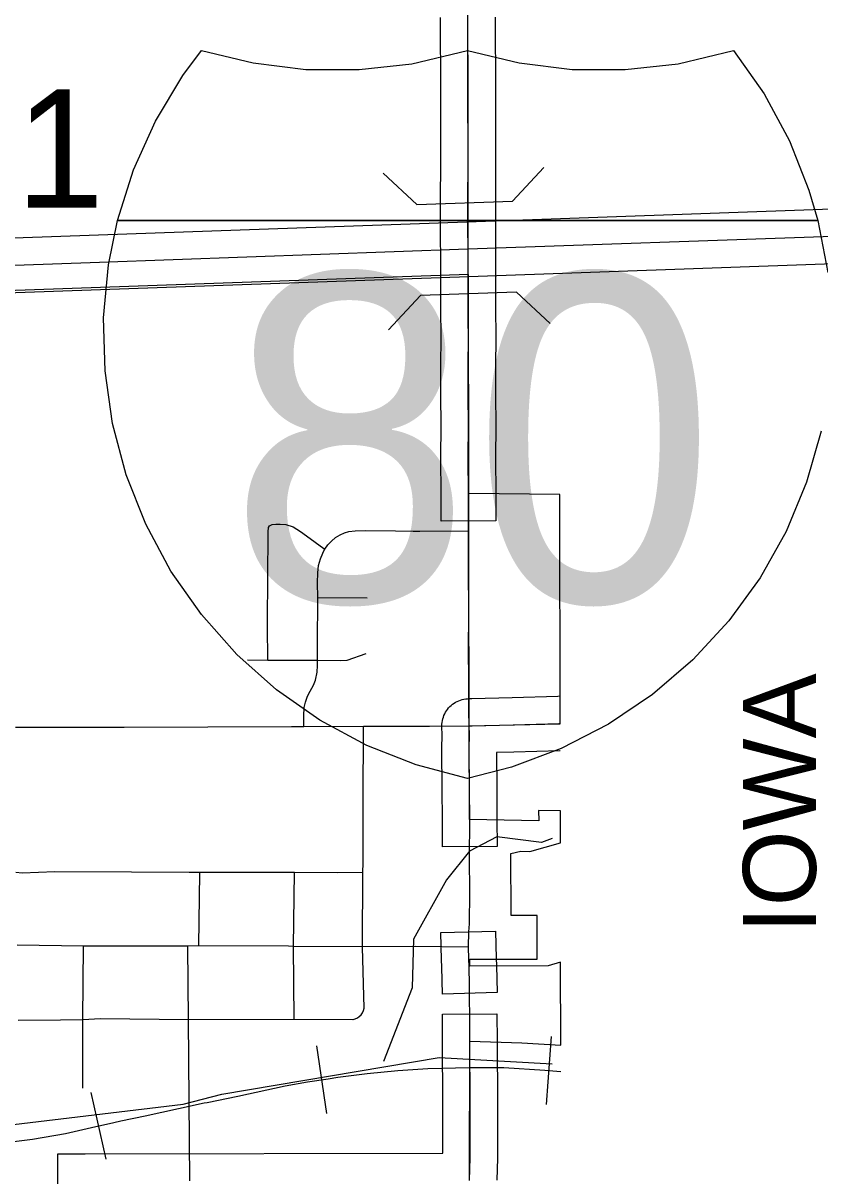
# Model space of a CAD drawing. Extents: x -1403959 to 81668, y -1400582 to 11018.
# Drawn here: x 8501.5 to 8586, y 8768.6 to 8890.9 of the extents above; entities that cross this region are included whole.
import ezdxf

# ---------------------------------------------------------------- set-up
doc = ezdxf.new("R2010")
doc.units = 0
for name, color, linetype in [('tdCiAirportTxt', 7, 'Continuous'), ('tdCiCityCartoShort', 7, 'Continuous'), ('tdCiCityCuldesac', 7, 'Continuous'), ('tdCiCorpBndryTxt', 7, 'Continuous'), ('tdCiMapFrame', 7, 'Continuous'), ('tdCiRRCL', 7, 'Continuous'), ('tdCiSectLine', 7, 'Continuous'), ('tdCiSectNmbr', 7, 'Continuous'), ('tdCiSectTwpRng', 7, 'Continuous'), ('tdCoClipBndry', 7, 'Continuous'), ('tdCoSecRteBand', 7, 'Continuous'), ('tdCoSectLinePart', 7, 'Continuous'), ('tdCoSurfBitum', 7, 'Continuous'), ('tdCoSurfEarth', 7, 'Continuous'), ('tdCoSurfGravel', 7, 'Continuous')]:
    doc.layers.add(name, color=color, linetype=linetype)

msp = doc.modelspace()

# ---------------------------------------------------------------- linework, layer by layer
at = {"layer": 'tdCiAirportTxt'}
for points in [[(8457.25, 8866.55), (8460.69, 8866.61), (8469.15, 8867.01), (8474.87, 8867.21), (8479.69, 8867.39), (8480.64, 8867.42), (8492.45, 8867.85), (8509.47, 8868.46), (8548.54, 8869.85), (8587.27, 8871.21)], [(8457.24, 8860.75), (8460.88, 8860.81), (8469.39, 8861.21), (8475.09, 8861.41), (8479.89, 8861.59), (8480.83, 8861.62), (8492.65, 8862.05), (8509.68, 8862.66), (8548.74, 8864.05), (8587.48, 8865.41)]]:
    msp.add_lwpolyline(points, dxfattribs=at)
at = {"layer": 'tdCiCityCartoShort'}
msp.add_lwpolyline([(8587.37, 8868.28), (8548.63, 8866.92), (8509.57, 8865.53), (8492.54, 8864.92), (8480.73, 8864.49), (8479.78, 8864.47), (8474.97, 8864.28), (8469.26, 8864.08), (8460.78, 8863.68), (8457.18, 8863.62)], dxfattribs=at)
at = {"layer": 'tdCiCorpBndryTxt'}
for points in [[(8548.68, 8866.95), (8548.66, 8869.32), (8548.66, 8873.04), (8548.68, 8875.12), (8548.68, 8879.72), (8548.69, 8883.62), (8548.63, 8891.54), (8548.66, 8897.3), (8548.66, 8903.55), (8548.63, 8909.35), (8548.61, 8915.22), (8548.62, 8917.26)], [(8548.68, 8864.24), (8548.69, 8864.92), (8548.68, 8866.95)], [(8548.7, 8841), (8548.69, 8844.75), (8548.7, 8848.25), (8548.68, 8851.42), (8548.69, 8855), (8548.71, 8857.11), (8548.68, 8861.15), (8548.68, 8864.24), (8548.68, 8864.24)], [(8548.84, 8806.41), (8548.83, 8809.6), (8548.8, 8813.89), (8548.82, 8815.39), (8548.79, 8816.33)], [(8548.77, 8790.84), (8548.75, 8791.57)], [(8548.77, 8790.84), (8548.77, 8790.84)], [(8548.83, 8768.09), (8548.89, 8770.51), (8548.89, 8776.31), (8548.86, 8782.87)]]:
    msp.add_lwpolyline(points, dxfattribs=at)
at = {"layer": 'tdCiMapFrame'}
msp.add_lwpolyline([(8548.79, 8816.33), (8549.11, 8816.33), (8553.44, 8816.45), (8558.33, 8816.6), (8558.45, 8816.61)], dxfattribs=at)
at = {"layer": 'tdCiRRCL'}
for p, q in [((8558.45, 8816.55), (8558.41, 8840.91)), ((8558.47, 8803.94), (8558.47, 8807.32)), ((8558.51, 8782.44), (8558.49, 8791.25))]:
    msp.add_line(p, q, dxfattribs=at)
for points in [[(8558.41, 8840.91), (8548.75, 8840.99), (8548.71, 8864.24), (8453.57, 8860.9), (8453.37, 8845.51), (8452.2, 8845.5), (8451.1, 8845.48), (8450.46, 8849.1), (8444.76, 8849.51), (8441.99, 8849.76), (8439.98, 8849.95), (8438.34, 8850.42), (8436.7, 8851.16), (8434.33, 8852.83), (8429.45, 8856.27)], [(8558.47, 8807.32), (8556.16, 8807.36), (8556.17, 8806.26), (8548.81, 8806.41), (8548.79, 8816.33), (8558.45, 8816.55)], [(8558.49, 8791.25), (8557.18, 8790.86), (8548.84, 8790.84), (8548.84, 8791.58), (8556, 8791.59), (8556, 8796.2), (8553.23, 8796.2), (8553.22, 8802.78), (8554.28, 8803.04), (8555.21, 8803), (8558.47, 8803.94)], [(8548.83, 8768.09), (8548.86, 8782.87), (8554.39, 8782.71), (8558.51, 8782.44)]]:
    msp.add_lwpolyline(points, dxfattribs=at)
at = {"layer": 'tdCiSectLine'}
for points in [[(8551.54, 8891.55), (8551.59, 8883.64), (8551.59, 8883.62), (8551.59, 8883.61), (8551.58, 8879.71), (8551.58, 8875.12), (8551.58, 8875.11), (8551.57, 8873.04), (8551.57, 8869.33), (8551.59, 8864.93), (8551.59, 8864.92), (8551.59, 8864.91), (8551.58, 8861.16), (8551.61, 8857.13), (8551.61, 8857.11), (8551.61, 8857.08), (8551.59, 8854.98), (8551.58, 8851.42), (8551.6, 8848.27), (8551.6, 8848.25), (8551.6, 8848.24), (8551.59, 8844.75), (8551.6, 8841.01), (8551.62, 8838.11), (8545.81, 8838.08), (8545.8, 8840.98), (8545.78, 8844.73), (8545.78, 8844.75), (8545.78, 8844.76), (8545.8, 8848.24), (8545.77, 8851.4), (8545.77, 8851.42), (8545.77, 8851.43), (8545.78, 8855), (8545.79, 8855.03), (8545.81, 8857.11), (8545.77, 8861.13), (8545.77, 8861.15), (8545.77, 8861.16), (8545.78, 8864.91), (8545.76, 8869.31), (8545.76, 8869.32), (8545.76, 8873.04), (8545.76, 8873.06), (8545.77, 8875.13), (8545.77, 8879.72), (8545.77, 8879.73), (8545.79, 8883.61), (8545.73, 8891.52)], [(8558.45, 8813.7), (8558.42, 8813.7), (8553.53, 8813.55), (8553.53, 8813.55), (8551.7, 8813.5), (8551.73, 8809.62), (8551.73, 8809.61), (8551.74, 8806.42), (8551.75, 8803.52), (8545.95, 8803.5), (8545.94, 8806.4), (8545.93, 8809.59), (8545.89, 8813.87), (8545.89, 8813.89), (8545.89, 8813.93), (8545.92, 8815.37), (8545.89, 8816.25), (8545.89, 8816.33), (8545.9, 8816.52), (8545.92, 8816.71), (8545.95, 8816.89), (8545.99, 8817.08), (8546.05, 8817.26), (8546.11, 8817.44), (8546.19, 8817.61), (8546.28, 8817.78), (8546.38, 8817.94), (8546.49, 8818.09), (8546.61, 8818.24), (8546.74, 8818.38), (8546.88, 8818.51), (8547.03, 8818.63), (8547.18, 8818.74), (8547.34, 8818.84), (8547.51, 8818.93), (8547.68, 8819.01), (8547.86, 8819.08), (8548.04, 8819.13), (8548.23, 8819.17), (8548.42, 8819.21), (8548.6, 8819.22), (8548.79, 8819.23), (8549.06, 8819.23), (8553.36, 8819.35), (8558.19, 8819.5), (8558.44, 8819.51)], [(8545.95, 8787.86), (8545.87, 8790.76), (8545.85, 8791.5), (8545.78, 8794.4), (8551.58, 8794.55), (8551.65, 8791.65), (8551.67, 8790.92), (8551.75, 8788.02), (8545.95, 8787.86)], [(8505.14, 8765.12), (8505.13, 8770.93), (8508.04, 8770.93), (8545.99, 8770.99), (8545.99, 8776.3), (8545.96, 8782.85), (8545.94, 8785.75), (8551.74, 8785.79), (8551.76, 8782.88), (8551.8, 8776.32), (8551.8, 8776.31), (8551.8, 8770.51), (8551.8, 8770.44), (8551.74, 8768.11)]]:
    msp.add_lwpolyline(points, dxfattribs=at)
at = {"layer": 'tdCiSectNmbr'}
for points in [[(8548.7, 8840.99), (8548.7, 8841)], [(8548.79, 8816.33), (8548.75, 8817.95), (8548.75, 8821.68), (8548.72, 8824), (8548.75, 8828.63), (8548.72, 8832.84), (8548.73, 8836.08), (8548.72, 8837.05), (8548.71, 8839.67), (8548.7, 8840.99)], [(8500.64, 8816.2), (8512.18, 8816.21)], [(8512.18, 8816.21), (8529.95, 8816.27), (8529.95, 8816.27)], [(8529.95, 8816.27), (8531.25, 8816.28), (8537.59, 8816.3), (8542.99, 8816.31), (8544.58, 8816.32)], [(8544.58, 8816.32), (8548.79, 8816.33)], [(8548.75, 8791.58), (8548.72, 8792.87), (8548.76, 8794.47), (8548.83, 8795.34), (8548.84, 8798.64), (8548.82, 8802.34), (8548.84, 8806.3), (8548.84, 8806.41)], [(8548.84, 8806.41), (8548.84, 8806.41)], [(8548.75, 8791.57), (8548.75, 8791.58)], [(8548.86, 8782.87), (8548.85, 8784.23), (8548.83, 8788.75), (8548.77, 8790.84)], [(8548.86, 8782.87), (8548.86, 8782.87)]]:
    msp.add_lwpolyline(points, dxfattribs=at)
at = {"layer": 'tdCiSectTwpRng'}
for points in [[(8527.41, 8823.32), (8527.4, 8826.93), (8527.42, 8832.57), (8527.45, 8836.25), (8527.45, 8836.93), (8527.5, 8837.38), (8527.6, 8837.57)], [(8527.6, 8837.57), (8527.87, 8837.7), (8528.26, 8837.76), (8528.74, 8837.76), (8529.33, 8837.7), (8530.1, 8837.45), (8530.89, 8836.98), (8531.52, 8836.49), (8533.38, 8835.16)], [(8533.46, 8835.1), (8533.79, 8835.54), (8534.17, 8835.95), (8534.62, 8836.34), (8535.09, 8836.61), (8535.57, 8836.83), (8536.02, 8836.96), (8536.68, 8837.05), (8537.8, 8837.07), (8540.97, 8837.05), (8542.83, 8836.99), (8543.56, 8837), (8548.72, 8837.05)], [(8531.25, 8816.28), (8531.25, 8817.41), (8531.29, 8818.28), (8531.42, 8818.84), (8531.64, 8819.48), (8531.92, 8820.03), (8532.26, 8820.65), (8532.47, 8821.19), (8532.65, 8822.03), (8532.68, 8822.75), (8532.68, 8823.3), (8532.69, 8824.93), (8532.74, 8829.96), (8532.71, 8831.53), (8532.73, 8832.59), (8532.81, 8833.37), (8533.02, 8834.08), (8533.26, 8834.66), (8533.43, 8835.04)], [(8533.38, 8835.16), (8533.46, 8835.1)], [(8533.43, 8835.04), (8533.46, 8835.1)], [(8532.74, 8829.96), (8537.95, 8829.92)], [(8532.68, 8823.3), (8535.11, 8823.27), (8535.83, 8823.31), (8537.86, 8824.03)], [(8525.28, 8823.33), (8527.41, 8823.32), (8532.67, 8823.3)], [(8537.52, 8800.81), (8537.53, 8801.76), (8537.53, 8808.38), (8537.57, 8816.13), (8537.59, 8816.3)], [(8500.68, 8800.82), (8501.35, 8800.75), (8504.82, 8800.88), (8512.95, 8800.84), (8519.07, 8800.81), (8520.24, 8800.81), (8526.4, 8800.81), (8529.72, 8800.81), (8530.24, 8800.8), (8534.85, 8800.77), (8537.52, 8800.81)], [(8520.12, 8793.01), (8520.11, 8793.04), (8520.22, 8800.72), (8520.24, 8800.81)], [(8530.21, 8785.2), (8530.14, 8792.91), (8530.14, 8792.97), (8530.24, 8800.77), (8530.24, 8800.8)], [(8536.48, 8785.17), (8536.7, 8785.24), (8536.93, 8785.35), (8537.13, 8785.5), (8537.31, 8785.68), (8537.46, 8785.89), (8537.57, 8786.12), (8537.64, 8786.36), (8537.46, 8792.86), (8537.46, 8792.91), (8537.52, 8800.81), (8537.52, 8800.81)], [(8500.84, 8793.09), (8507.85, 8792.99)], [(8507.78, 8777.87), (8507.78, 8785.17), (8507.85, 8792.99)], [(8507.85, 8792.99), (8513.48, 8792.98), (8513.68, 8792.99)], [(8513.68, 8792.99), (8518.92, 8793), (8520.12, 8793.01), (8529.63, 8792.98)], [(8519.13, 8768.05), (8518.99, 8785.17), (8518.92, 8792.91), (8518.92, 8793)], [(8529.63, 8792.98), (8530.14, 8792.97)], [(8530.14, 8792.97), (8537.46, 8792.91), (8543.09, 8792.94), (8548.72, 8792.87)], [(8500.93, 8785.1), (8505.43, 8785.13), (8507.78, 8785.17)], [(8507.78, 8785.17), (8509.66, 8785.26), (8518.99, 8785.17), (8519.01, 8785.17), (8530.21, 8785.2)], [(8530.21, 8785.2), (8536.46, 8785.17)]]:
    msp.add_lwpolyline(points, dxfattribs=at)
at = {"layer": 'tdCoClipBndry'}
msp.add_lwpolyline([(7875.76, 10082.5), (7972.94, 10083.31), (8066.71, 10083.16), (8163.15, 10082.81), (8259.19, 10082.99), (8355.34, 10083.67), (8452.61, 10083.21), (8549.21, 10083.18), (8548.91, 9988.62), (8548.77, 9892.05), (8548.87, 9795.54), (8548.89, 9713.44), (8549.18, 9699.2), (8549.2, 9602.85), (8549.15, 9506.07), (8548.91, 9400.21), (8548.62, 9303.82), (8548.74, 9207.25), (8548.66, 9110.34), (8548.55, 9065.35), (8548.43, 9013.97), (8548.59, 8917.26), (8548.65, 8866.95), (8548.76, 8816.33)], dxfattribs=at)
at = {"layer": 'tdCoSecRteBand'}
for p, q in [((8533.69, 8775.2), (8532.61, 8782.37)), ((8556.99, 8776.15), (8557.52, 8783.38)), ((8510.26, 8770.34), (8508.68, 8777.42))]:
    msp.add_line(p, q, dxfattribs=at)
for points in [[(8451.02, 8796.42), (8461.28, 8785.92), (8466.95, 8781.51), (8477.45, 8776.86), (8490.06, 8774.19), (8500.45, 8774.04), (8518.43, 8776.17), (8522.55, 8777.25)], [(8522.55, 8777.25), (8545.59, 8781.14), (8557.6, 8780.47)], [(8499.62, 8772.1), (8502.45, 8772.47), (8505.97, 8773.06), (8508.71, 8773.71), (8511.08, 8774.24), (8511.82, 8774.4), (8514.4, 8774.95), (8517.93, 8775.71), (8520.67, 8776.31), (8520.98, 8776.37), (8524.24, 8777.05), (8529.27, 8778.13), (8531.64, 8778.56), (8533.84, 8778.89), (8534.84, 8779.04), (8537.95, 8779.45), (8541.21, 8779.77), (8544.39, 8779.97), (8548.83, 8780.07), (8552.46, 8780.08), (8556.82, 8779.8), (8558.52, 8779.67)], [(8499.62, 8772.1), (8502.45, 8772.47), (8505.97, 8773.06), (8508.71, 8773.71), (8511.08, 8774.24), (8511.82, 8774.4), (8514.4, 8774.95), (8517.93, 8775.71), (8520.67, 8776.31), (8520.98, 8776.37), (8524.24, 8777.05), (8529.27, 8778.13), (8531.64, 8778.56), (8533.84, 8778.89), (8534.84, 8779.04), (8537.95, 8779.45), (8541.21, 8779.77), (8544.39, 8779.97), (8548.83, 8780.07), (8552.46, 8780.08), (8556.82, 8779.8), (8558.52, 8779.67)]]:
    msp.add_lwpolyline(points, dxfattribs=at)
at = {"layer": 'tdCoSurfBitum'}
msp.add_lwpolyline([(8557.6, 8804.4), (8556.45, 8803.97), (8551.71, 8804.57), (8548.82, 8803.04), (8546.38, 8799.98), (8542.88, 8793.71), (8542.75, 8788.52), (8539.71, 8780.73)], dxfattribs=at)
at = {"layer": 'tdCoSurfEarth'}
for p, q in [((8553.38, 8872.03), (8556.71, 8875.6)), ((8543.22, 8871.67), (8539.65, 8875)), ((8543.22, 8871.67), (8553.38, 8872.03)), ((8543.63, 8862.01), (8540.24, 8858.37)), ((8553.81, 8862.37), (8543.63, 8862.01)), ((8553.81, 8862.37), (8557.38, 8859.04))]:
    msp.add_line(p, q, dxfattribs=at)
at = {"layer": 'tdCoSurfGravel'}
msp.add_line((8512.09, 8869.99), (8585.1, 8869.99), dxfattribs=at)
for points in [[(8586.12, 8847.62), (8584.58, 8842.19), (8582.42, 8836.98), (8579.66, 8832.06), (8576.35, 8827.49), (8572.53, 8823.34), (8568.25, 8819.66), (8563.58, 8816.51), (8558.56, 8813.92), (8553.28, 8811.94), (8548.62, 8810.74), (8543.17, 8812.19), (8537.92, 8814.27), (8532.95, 8816.94), (8528.33, 8820.17), (8524.12, 8823.92), (8520.37, 8828.14), (8517.14, 8832.76), (8514.47, 8837.73), (8512.39, 8842.98), (8510.95, 8848.44), (8510.15, 8854.02), (8510, 8859.66), (8510.52, 8865.28), (8511.47, 8869.99), (8513.18, 8875.37), (8515.51, 8880.51), (8518.42, 8885.35), (8520.39, 8888.03), (8525.87, 8886.7), (8531.47, 8886.01), (8537.11, 8885.99), (8542.72, 8886.62), (8548.62, 8888.03), (8554.1, 8886.7), (8559.7, 8886.01), (8565.34, 8885.99), (8570.95, 8886.62), (8576.85, 8888.03), (8580.09, 8883.41), (8582.76, 8878.44), (8584.84, 8873.19), (8585.77, 8869.99), (8586.84, 8864.46)], [(8586.12, 8847.62), (8584.58, 8842.19), (8582.42, 8836.98), (8579.66, 8832.06), (8576.35, 8827.49), (8572.53, 8823.34), (8568.25, 8819.66), (8563.58, 8816.51), (8558.56, 8813.92), (8553.28, 8811.94), (8548.62, 8810.74), (8543.17, 8812.19), (8537.92, 8814.27), (8532.95, 8816.94), (8528.33, 8820.17), (8524.12, 8823.92), (8520.37, 8828.14), (8517.14, 8832.76), (8514.47, 8837.73), (8512.39, 8842.98), (8510.95, 8848.44), (8510.15, 8854.02), (8510, 8859.66), (8510.52, 8865.28), (8511.47, 8869.99), (8585.77, 8869.99), (8586.84, 8864.46)]]:
    msp.add_lwpolyline(points, dxfattribs=at)
msp.add_lwpolyline([(8511.47, 8869.99), (8513.18, 8875.37), (8515.51, 8880.51), (8518.42, 8885.35), (8520.39, 8888.03), (8525.87, 8886.7), (8531.47, 8886.01), (8537.11, 8885.99), (8542.72, 8886.62), (8548.62, 8888.03), (8554.1, 8886.7), (8559.7, 8886.01), (8565.34, 8885.99), (8570.95, 8886.62), (8576.85, 8888.03), (8580.09, 8883.41), (8582.76, 8878.44), (8584.84, 8873.19), (8585.77, 8869.99)], close=True, dxfattribs=at)

# ---------------------------------------------------------------- texts
at = {"layer": 'tdCiCityCuldesac'}
msp.add_text('IOWA', height=7.738, rotation=90, dxfattribs=at).set_placement((8585.58, 8794.32))
at = {"layer": 'tdCoSectLinePart'}
msp.add_text('1', height=12.57, rotation=0.0054, dxfattribs=at).set_placement((8500.69, 8871.33))
at = {"layer": 'tdCoSurfGravel'}
msp.add_text('80', height=34.822, dxfattribs=at).set_placement((8523.19, 8829.5))

doc.saveas('drawing.dxf')
